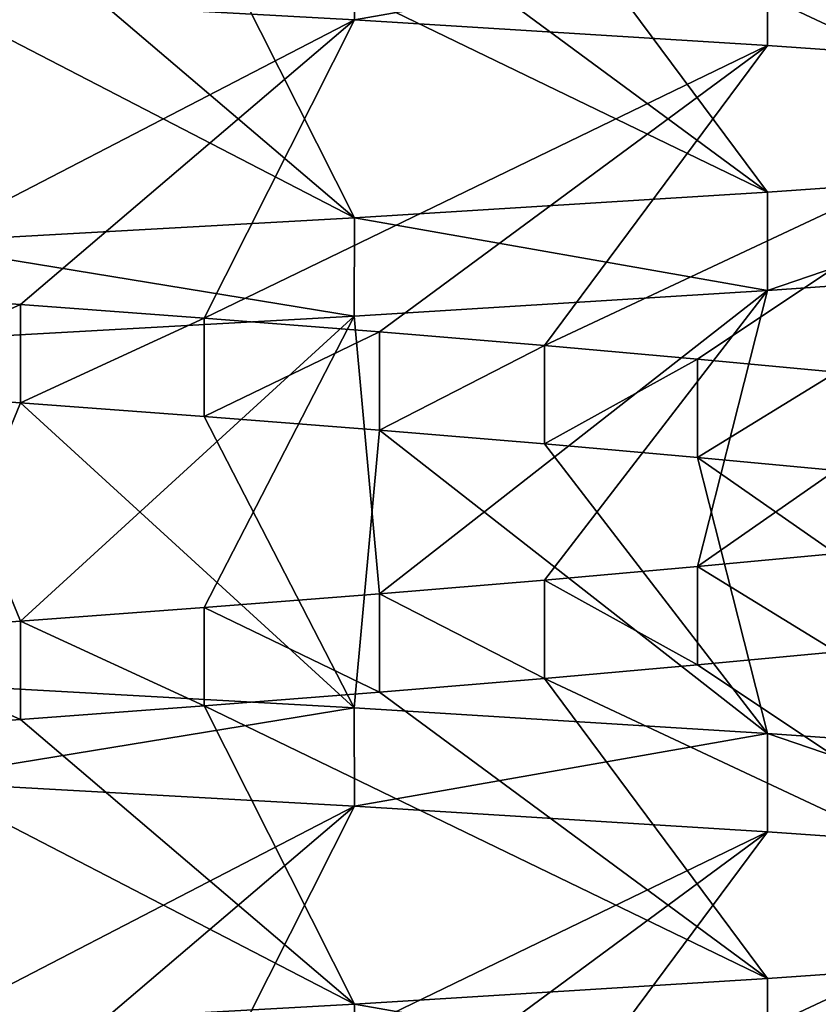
# Model space of a CAD drawing. Header units: inches. Extents: x -4.64 to 4.64, y -1.42 to 0.49.
# Tile 604 of 608: x 4.2731 to 4.3048, y 0.4002 to 0.4393. Entities that reach past the tile are written whole.
import ezdxf

# ---------------------------------------------------------------- set-up
doc = ezdxf.new("R2010")
doc.units = ezdxf.units.IN
doc.header["$LTSCALE"] = 65.185185
doc.header["$MEASUREMENT"] = 0
for name, color, linetype in [('106', 7, 'CONTINUOUS'), ('112', 7, 'CONTINUOUS'), ('114', 7, 'CONTINUOUS'), ('263', 7, 'CONTINUOUS'), ('346', 7, 'CONTINUOUS'), ('360', 7, 'CONTINUOUS'), ('366', 7, 'CONTINUOUS'), ('368', 7, 'CONTINUOUS'), ('500', 7, 'CONTINUOUS'), ('92', 7, 'CONTINUOUS')]:
    doc.layers.add(name, color=color, linetype=linetype)

msp = doc.modelspace()

# ---------------------------------------------------------------- linework, layer by layer
at = {"layer": '106', "color": 7, "linetype": 'CONTINUOUS', "true_color": 0x969696}
for points in [[(4.286356, 0.439296, 8.537232), (4.268532, 0.440289, 8.531825), (4.286355, 0.443198, 8.537231), (4.286356, 0.439296, 8.537232)], [(4.302781, 0.442179, 8.546012), (4.286356, 0.439296, 8.537232), (4.286355, 0.443198, 8.537231), (4.302781, 0.442179, 8.546012)], [(4.30278, 0.438275, 8.546011), (4.286356, 0.439296, 8.537232), (4.302781, 0.442179, 8.546012), (4.30278, 0.438275, 8.546011)], [(4.317177, 0.437267, 8.557827), (4.30278, 0.438275, 8.546011), (4.302781, 0.442179, 8.546012), (4.317177, 0.437267, 8.557827)], [(4.317178, 0.441172, 8.557827), (4.317177, 0.437267, 8.557827), (4.302781, 0.442179, 8.546012), (4.317178, 0.441172, 8.557827)], [(4.30278, 0.432443, 8.703989), (4.302781, 0.42854, 8.703988), (4.317177, 0.433452, 8.692173), (4.30278, 0.432443, 8.703989)], [(4.302781, 0.42854, 8.703988), (4.317178, 0.429546, 8.692173), (4.317177, 0.433452, 8.692173), (4.302781, 0.42854, 8.703988)], [(4.286356, 0.431423, 8.712768), (4.302781, 0.42854, 8.703988), (4.30278, 0.432443, 8.703989), (4.286356, 0.431423, 8.712768)], [(4.268532, 0.430429, 8.718175), (4.286355, 0.427521, 8.712769), (4.286356, 0.431423, 8.712768), (4.268532, 0.430429, 8.718175)], [(4.286355, 0.427521, 8.712769), (4.302781, 0.42854, 8.703988), (4.286356, 0.431423, 8.712768), (4.286355, 0.427521, 8.712769)], [(4.268532, 0.426523, 8.718175), (4.286355, 0.427521, 8.712769), (4.268532, 0.430429, 8.718175), (4.268532, 0.426523, 8.718175)]]:
    msp.add_3dface(points, dxfattribs=at)
at = {"layer": '112', "color": 7, "linetype": 'CONTINUOUS', "true_color": 0x969696}
for points in [[(4.299989, 0.444905, 8.680512), (4.317177, 0.433452, 8.692173), (4.305517, 0.445433, 8.674984), (4.299989, 0.444905, 8.680512)], [(4.29391, 0.444365, 8.685435), (4.317177, 0.433452, 8.692173), (4.299989, 0.444905, 8.680512), (4.29391, 0.444365, 8.685435)], [(4.287353, 0.443823, 8.689693), (4.30278, 0.432443, 8.703989), (4.29391, 0.444365, 8.685435), (4.287353, 0.443823, 8.689693)], [(4.30278, 0.432443, 8.703989), (4.317177, 0.433452, 8.692173), (4.29391, 0.444365, 8.685435), (4.30278, 0.432443, 8.703989)], [(4.280383, 0.443277, 8.693245), (4.30278, 0.432443, 8.703989), (4.287353, 0.443823, 8.689693), (4.280383, 0.443277, 8.693245)], [(4.273085, 0.442739, 8.696046), (4.286356, 0.431423, 8.712768), (4.280383, 0.443277, 8.693245), (4.273085, 0.442739, 8.696046)], [(4.286356, 0.431423, 8.712768), (4.30278, 0.432443, 8.703989), (4.280383, 0.443277, 8.693245), (4.286356, 0.431423, 8.712768)], [(4.265529, 0.442213, 8.698071), (4.286356, 0.431423, 8.712768), (4.273085, 0.442739, 8.696046), (4.265529, 0.442213, 8.698071)], [(4.268532, 0.430429, 8.718175), (4.286356, 0.431423, 8.712768), (4.265529, 0.442213, 8.698071), (4.268532, 0.430429, 8.718175)], [(4.273087, 0.424071, 8.553954), (4.268532, 0.412945, 8.531825), (4.265531, 0.424599, 8.55193), (4.273087, 0.424071, 8.553954)], [(4.286355, 0.411948, 8.537231), (4.268532, 0.412945, 8.531825), (4.273087, 0.424071, 8.553954), (4.286355, 0.411948, 8.537231)], [(4.280386, 0.423532, 8.556757), (4.286355, 0.411948, 8.537231), (4.273087, 0.424071, 8.553954), (4.280386, 0.423532, 8.556757)], [(4.287356, 0.422989, 8.560308), (4.286355, 0.411948, 8.537231), (4.280386, 0.423532, 8.556757), (4.287356, 0.422989, 8.560308)], [(4.302781, 0.410929, 8.546012), (4.286355, 0.411948, 8.537231), (4.287356, 0.422989, 8.560308), (4.302781, 0.410929, 8.546012)], [(4.293913, 0.422444, 8.564567), (4.302781, 0.410929, 8.546012), (4.287356, 0.422989, 8.560308), (4.293913, 0.422444, 8.564567)], [(4.299992, 0.421905, 8.569491), (4.302781, 0.410929, 8.546012), (4.293913, 0.422444, 8.564567), (4.299992, 0.421905, 8.569491)], [(4.317178, 0.409922, 8.557827), (4.302781, 0.410929, 8.546012), (4.299992, 0.421905, 8.569491), (4.317178, 0.409922, 8.557827)], [(4.30552, 0.421379, 8.57502), (4.317178, 0.409922, 8.557827), (4.299992, 0.421905, 8.569491), (4.30552, 0.421379, 8.57502)], [(4.299989, 0.413655, 8.680512), (4.317177, 0.402202, 8.692173), (4.305517, 0.414183, 8.674984), (4.299989, 0.413655, 8.680512)], [(4.29391, 0.413115, 8.685435), (4.317177, 0.402202, 8.692173), (4.299989, 0.413655, 8.680512), (4.29391, 0.413115, 8.685435)], [(4.287353, 0.412573, 8.689693), (4.30278, 0.401193, 8.703989), (4.29391, 0.413115, 8.685435), (4.287353, 0.412573, 8.689693)], [(4.30278, 0.401193, 8.703989), (4.317177, 0.402202, 8.692173), (4.29391, 0.413115, 8.685435), (4.30278, 0.401193, 8.703989)], [(4.280383, 0.412027, 8.693245), (4.30278, 0.401193, 8.703989), (4.287353, 0.412573, 8.689693), (4.280383, 0.412027, 8.693245)], [(4.273085, 0.411489, 8.696046), (4.286356, 0.400173, 8.712768), (4.280383, 0.412027, 8.693245), (4.273085, 0.411489, 8.696046)], [(4.286356, 0.400173, 8.712768), (4.30278, 0.401193, 8.703989), (4.280383, 0.412027, 8.693245), (4.286356, 0.400173, 8.712768)], [(4.265529, 0.410963, 8.698071), (4.286356, 0.400173, 8.712768), (4.273085, 0.411489, 8.696046), (4.265529, 0.410963, 8.698071)], [(4.268532, 0.399179, 8.718175), (4.286356, 0.400173, 8.712768), (4.265529, 0.410963, 8.698071), (4.268532, 0.399179, 8.718175)]]:
    msp.add_3dface(points, dxfattribs=at)
at = {"layer": '114', "color": 7, "linetype": 'CONTINUOUS', "true_color": 0x969696}
for points in [[(4.268532, 0.440289, 8.531825), (4.286356, 0.439296, 8.537232), (4.265529, 0.428506, 8.551929), (4.268532, 0.440289, 8.531825)], [(4.265529, 0.428506, 8.551929), (4.286356, 0.439296, 8.537232), (4.273085, 0.427979, 8.553954), (4.265529, 0.428506, 8.551929)], [(4.273085, 0.427979, 8.553954), (4.286356, 0.439296, 8.537232), (4.280383, 0.427442, 8.556755), (4.273085, 0.427979, 8.553954)], [(4.286356, 0.439296, 8.537232), (4.30278, 0.438275, 8.546011), (4.280383, 0.427442, 8.556755), (4.286356, 0.439296, 8.537232)], [(4.280383, 0.427442, 8.556755), (4.30278, 0.438275, 8.546011), (4.287353, 0.426896, 8.560307), (4.280383, 0.427442, 8.556755)], [(4.287353, 0.426896, 8.560307), (4.30278, 0.438275, 8.546011), (4.29391, 0.426353, 8.564565), (4.287353, 0.426896, 8.560307)], [(4.30278, 0.438275, 8.546011), (4.317177, 0.437267, 8.557827), (4.29391, 0.426353, 8.564565), (4.30278, 0.438275, 8.546011)], [(4.29391, 0.426353, 8.564565), (4.317177, 0.437267, 8.557827), (4.299989, 0.425814, 8.569488), (4.29391, 0.426353, 8.564565)], [(4.299989, 0.425814, 8.569488), (4.317177, 0.437267, 8.557827), (4.305517, 0.425286, 8.575016), (4.299989, 0.425814, 8.569488)], [(4.317178, 0.429546, 8.692173), (4.302781, 0.42854, 8.703988), (4.299992, 0.417563, 8.680509), (4.317178, 0.429546, 8.692173)], [(4.30552, 0.41809, 8.67498), (4.317178, 0.429546, 8.692173), (4.299992, 0.417563, 8.680509), (4.30552, 0.41809, 8.67498)], [(4.302781, 0.42854, 8.703988), (4.286355, 0.427521, 8.712769), (4.287356, 0.41648, 8.689692), (4.302781, 0.42854, 8.703988)], [(4.293913, 0.417025, 8.685433), (4.302781, 0.42854, 8.703988), (4.287356, 0.41648, 8.689692), (4.293913, 0.417025, 8.685433)], [(4.299992, 0.417563, 8.680509), (4.302781, 0.42854, 8.703988), (4.293913, 0.417025, 8.685433), (4.299992, 0.417563, 8.680509)], [(4.286355, 0.427521, 8.712769), (4.268532, 0.426523, 8.718175), (4.273087, 0.415398, 8.696046), (4.286355, 0.427521, 8.712769)], [(4.280386, 0.415937, 8.693243), (4.286355, 0.427521, 8.712769), (4.273087, 0.415398, 8.696046), (4.280386, 0.415937, 8.693243)], [(4.287356, 0.41648, 8.689692), (4.286355, 0.427521, 8.712769), (4.280386, 0.415937, 8.693243), (4.287356, 0.41648, 8.689692)], [(4.273087, 0.415398, 8.696046), (4.268532, 0.426523, 8.718175), (4.265531, 0.414869, 8.69807), (4.273087, 0.415398, 8.696046)], [(4.268532, 0.409039, 8.531825), (4.286356, 0.408046, 8.537232), (4.265529, 0.397256, 8.551929), (4.268532, 0.409039, 8.531825)], [(4.265529, 0.397256, 8.551929), (4.286356, 0.408046, 8.537232), (4.273085, 0.396729, 8.553954), (4.265529, 0.397256, 8.551929)], [(4.273085, 0.396729, 8.553954), (4.286356, 0.408046, 8.537232), (4.280383, 0.396192, 8.556755), (4.273085, 0.396729, 8.553954)], [(4.286356, 0.408046, 8.537232), (4.30278, 0.407025, 8.546011), (4.280383, 0.396192, 8.556755), (4.286356, 0.408046, 8.537232)], [(4.280383, 0.396192, 8.556755), (4.30278, 0.407025, 8.546011), (4.287353, 0.395646, 8.560307), (4.280383, 0.396192, 8.556755)], [(4.287353, 0.395646, 8.560307), (4.30278, 0.407025, 8.546011), (4.29391, 0.395103, 8.564565), (4.287353, 0.395646, 8.560307)], [(4.30278, 0.407025, 8.546011), (4.317177, 0.406017, 8.557827), (4.29391, 0.395103, 8.564565), (4.30278, 0.407025, 8.546011)], [(4.29391, 0.395103, 8.564565), (4.317177, 0.406017, 8.557827), (4.299989, 0.394564, 8.569488), (4.29391, 0.395103, 8.564565)], [(4.299989, 0.394564, 8.569488), (4.317177, 0.406017, 8.557827), (4.305517, 0.394036, 8.575016), (4.299989, 0.394564, 8.569488)]]:
    msp.add_3dface(points, dxfattribs=at)
at = {"layer": '263', "color": 7, "linetype": 'CONTINUOUS', "true_color": 0x969696}
for points in [[(4.265531, 0.424599, 8.55193), (4.265529, 0.428506, 8.551929), (4.273085, 0.427979, 8.553954), (4.265531, 0.424599, 8.55193)], [(4.273087, 0.424071, 8.553954), (4.265531, 0.424599, 8.55193), (4.273085, 0.427979, 8.553954), (4.273087, 0.424071, 8.553954)], [(4.273087, 0.424071, 8.553954), (4.273085, 0.427979, 8.553954), (4.280383, 0.427442, 8.556755), (4.273087, 0.424071, 8.553954)], [(4.280386, 0.423532, 8.556757), (4.273087, 0.424071, 8.553954), (4.280383, 0.427442, 8.556755), (4.280386, 0.423532, 8.556757)], [(4.280386, 0.423532, 8.556757), (4.280383, 0.427442, 8.556755), (4.287353, 0.426896, 8.560307), (4.280386, 0.423532, 8.556757)], [(4.287356, 0.422989, 8.560308), (4.280386, 0.423532, 8.556757), (4.287353, 0.426896, 8.560307), (4.287356, 0.422989, 8.560308)], [(4.287356, 0.422989, 8.560308), (4.287353, 0.426896, 8.560307), (4.29391, 0.426353, 8.564565), (4.287356, 0.422989, 8.560308)], [(4.293913, 0.422444, 8.564567), (4.287356, 0.422989, 8.560308), (4.29391, 0.426353, 8.564565), (4.293913, 0.422444, 8.564567)], [(4.293913, 0.422444, 8.564567), (4.29391, 0.426353, 8.564565), (4.299989, 0.425814, 8.569488), (4.293913, 0.422444, 8.564567)], [(4.299992, 0.421905, 8.569491), (4.293913, 0.422444, 8.564567), (4.299989, 0.425814, 8.569488), (4.299992, 0.421905, 8.569491)], [(4.299992, 0.421905, 8.569491), (4.299989, 0.425814, 8.569488), (4.305517, 0.425286, 8.575016), (4.299992, 0.421905, 8.569491)], [(4.30552, 0.421379, 8.57502), (4.299992, 0.421905, 8.569491), (4.305517, 0.425286, 8.575016), (4.30552, 0.421379, 8.57502)], [(4.305517, 0.414183, 8.674984), (4.30552, 0.41809, 8.67498), (4.299992, 0.417563, 8.680509), (4.305517, 0.414183, 8.674984)], [(4.299989, 0.413655, 8.680512), (4.299992, 0.417563, 8.680509), (4.293913, 0.417025, 8.685433), (4.299989, 0.413655, 8.680512)], [(4.299989, 0.413655, 8.680512), (4.305517, 0.414183, 8.674984), (4.299992, 0.417563, 8.680509), (4.299989, 0.413655, 8.680512)], [(4.29391, 0.413115, 8.685435), (4.293913, 0.417025, 8.685433), (4.287356, 0.41648, 8.689692), (4.29391, 0.413115, 8.685435)], [(4.29391, 0.413115, 8.685435), (4.299989, 0.413655, 8.680512), (4.293913, 0.417025, 8.685433), (4.29391, 0.413115, 8.685435)], [(4.287353, 0.412573, 8.689693), (4.287356, 0.41648, 8.689692), (4.280386, 0.415937, 8.693243), (4.287353, 0.412573, 8.689693)], [(4.287353, 0.412573, 8.689693), (4.29391, 0.413115, 8.685435), (4.287356, 0.41648, 8.689692), (4.287353, 0.412573, 8.689693)], [(4.280383, 0.412027, 8.693245), (4.280386, 0.415937, 8.693243), (4.273087, 0.415398, 8.696046), (4.280383, 0.412027, 8.693245)], [(4.280383, 0.412027, 8.693245), (4.287353, 0.412573, 8.689693), (4.280386, 0.415937, 8.693243), (4.280383, 0.412027, 8.693245)], [(4.273085, 0.411489, 8.696046), (4.273087, 0.415398, 8.696046), (4.265531, 0.414869, 8.69807), (4.273085, 0.411489, 8.696046)], [(4.273085, 0.411489, 8.696046), (4.280383, 0.412027, 8.693245), (4.273087, 0.415398, 8.696046), (4.273085, 0.411489, 8.696046)], [(4.265529, 0.410963, 8.698071), (4.273085, 0.411489, 8.696046), (4.265531, 0.414869, 8.69807), (4.265529, 0.410963, 8.698071)]]:
    msp.add_3dface(points, dxfattribs=at)
at = {"layer": '346', "color": 7, "linetype": 'CONTINUOUS', "true_color": 0x969696}
for points in [[(4.286355, 0.411948, -8.712769), (4.268532, 0.409039, -8.718175), (4.268532, 0.412945, -8.718175), (4.286355, 0.411948, -8.712769)], [(4.286356, 0.408046, -8.712768), (4.268532, 0.409039, -8.718175), (4.286355, 0.411948, -8.712769), (4.286356, 0.408046, -8.712768)], [(4.302781, 0.410929, -8.703988), (4.286356, 0.408046, -8.712768), (4.286355, 0.411948, -8.712769), (4.302781, 0.410929, -8.703988)], [(4.30278, 0.407025, -8.703989), (4.286356, 0.408046, -8.712768), (4.302781, 0.410929, -8.703988), (4.30278, 0.407025, -8.703989)], [(4.317177, 0.406017, -8.692173), (4.30278, 0.407025, -8.703989), (4.302781, 0.410929, -8.703988), (4.317177, 0.406017, -8.692173)], [(4.317178, 0.409922, -8.692173), (4.317177, 0.406017, -8.692173), (4.302781, 0.410929, -8.703988), (4.317178, 0.409922, -8.692173)], [(4.30278, 0.401193, -8.546011), (4.302781, 0.39729, -8.546012), (4.317177, 0.402202, -8.557827), (4.30278, 0.401193, -8.546011)], [(4.302781, 0.39729, -8.546012), (4.317178, 0.398296, -8.557827), (4.317177, 0.402202, -8.557827), (4.302781, 0.39729, -8.546012)], [(4.286356, 0.400173, -8.537232), (4.302781, 0.39729, -8.546012), (4.30278, 0.401193, -8.546011), (4.286356, 0.400173, -8.537232)], [(4.268532, 0.399179, -8.531825), (4.286355, 0.396271, -8.537231), (4.286356, 0.400173, -8.537232), (4.268532, 0.399179, -8.531825)], [(4.286355, 0.396271, -8.537231), (4.302781, 0.39729, -8.546012), (4.286356, 0.400173, -8.537232), (4.286355, 0.396271, -8.537231)]]:
    msp.add_3dface(points, dxfattribs=at)
at = {"layer": '360', "color": 7, "linetype": 'CONTINUOUS', "true_color": 0x969696}
for points in [[(4.286356, 0.439296, -8.712768), (4.268532, 0.440289, -8.718175), (4.286355, 0.443198, -8.712769), (4.286356, 0.439296, -8.712768)], [(4.302781, 0.442179, -8.703988), (4.286356, 0.439296, -8.712768), (4.286355, 0.443198, -8.712769), (4.302781, 0.442179, -8.703988)], [(4.30278, 0.438275, -8.703989), (4.286356, 0.439296, -8.712768), (4.302781, 0.442179, -8.703988), (4.30278, 0.438275, -8.703989)], [(4.317177, 0.437267, -8.692173), (4.30278, 0.438275, -8.703989), (4.302781, 0.442179, -8.703988), (4.317177, 0.437267, -8.692173)], [(4.317178, 0.441172, -8.692173), (4.317177, 0.437267, -8.692173), (4.302781, 0.442179, -8.703988), (4.317178, 0.441172, -8.692173)], [(4.30278, 0.432443, -8.546011), (4.302781, 0.42854, -8.546012), (4.317177, 0.433452, -8.557827), (4.30278, 0.432443, -8.546011)], [(4.302781, 0.42854, -8.546012), (4.317178, 0.429546, -8.557827), (4.317177, 0.433452, -8.557827), (4.302781, 0.42854, -8.546012)], [(4.286356, 0.431423, -8.537232), (4.302781, 0.42854, -8.546012), (4.30278, 0.432443, -8.546011), (4.286356, 0.431423, -8.537232)], [(4.268532, 0.430429, -8.531825), (4.286355, 0.427521, -8.537231), (4.286356, 0.431423, -8.537232), (4.268532, 0.430429, -8.531825)], [(4.286355, 0.427521, -8.537231), (4.302781, 0.42854, -8.546012), (4.286356, 0.431423, -8.537232), (4.286355, 0.427521, -8.537231)], [(4.268532, 0.426523, -8.531825), (4.286355, 0.427521, -8.537231), (4.268532, 0.430429, -8.531825), (4.268532, 0.426523, -8.531825)]]:
    msp.add_3dface(points, dxfattribs=at)
at = {"layer": '366', "color": 7, "linetype": 'CONTINUOUS', "true_color": 0x969696}
for points in [[(4.299989, 0.444905, -8.569488), (4.317177, 0.433452, -8.557827), (4.305517, 0.445433, -8.575016), (4.299989, 0.444905, -8.569488)], [(4.29391, 0.444365, -8.564565), (4.317177, 0.433452, -8.557827), (4.299989, 0.444905, -8.569488), (4.29391, 0.444365, -8.564565)], [(4.287353, 0.443823, -8.560307), (4.30278, 0.432443, -8.546011), (4.29391, 0.444365, -8.564565), (4.287353, 0.443823, -8.560307)], [(4.30278, 0.432443, -8.546011), (4.317177, 0.433452, -8.557827), (4.29391, 0.444365, -8.564565), (4.30278, 0.432443, -8.546011)], [(4.280383, 0.443277, -8.556755), (4.30278, 0.432443, -8.546011), (4.287353, 0.443823, -8.560307), (4.280383, 0.443277, -8.556755)], [(4.273085, 0.442739, -8.553954), (4.286356, 0.431423, -8.537232), (4.280383, 0.443277, -8.556755), (4.273085, 0.442739, -8.553954)], [(4.286356, 0.431423, -8.537232), (4.30278, 0.432443, -8.546011), (4.280383, 0.443277, -8.556755), (4.286356, 0.431423, -8.537232)], [(4.265529, 0.442213, -8.551929), (4.286356, 0.431423, -8.537232), (4.273085, 0.442739, -8.553954), (4.265529, 0.442213, -8.551929)], [(4.268532, 0.430429, -8.531825), (4.286356, 0.431423, -8.537232), (4.265529, 0.442213, -8.551929), (4.268532, 0.430429, -8.531825)], [(4.273087, 0.424071, -8.696046), (4.268532, 0.412945, -8.718175), (4.265531, 0.424599, -8.69807), (4.273087, 0.424071, -8.696046)], [(4.286355, 0.411948, -8.712769), (4.268532, 0.412945, -8.718175), (4.273087, 0.424071, -8.696046), (4.286355, 0.411948, -8.712769)], [(4.280386, 0.423532, -8.693243), (4.286355, 0.411948, -8.712769), (4.273087, 0.424071, -8.696046), (4.280386, 0.423532, -8.693243)], [(4.287356, 0.422989, -8.689692), (4.286355, 0.411948, -8.712769), (4.280386, 0.423532, -8.693243), (4.287356, 0.422989, -8.689692)], [(4.302781, 0.410929, -8.703988), (4.286355, 0.411948, -8.712769), (4.287356, 0.422989, -8.689692), (4.302781, 0.410929, -8.703988)], [(4.293913, 0.422444, -8.685433), (4.302781, 0.410929, -8.703988), (4.287356, 0.422989, -8.689692), (4.293913, 0.422444, -8.685433)], [(4.299992, 0.421905, -8.680509), (4.302781, 0.410929, -8.703988), (4.293913, 0.422444, -8.685433), (4.299992, 0.421905, -8.680509)], [(4.317178, 0.409922, -8.692173), (4.302781, 0.410929, -8.703988), (4.299992, 0.421905, -8.680509), (4.317178, 0.409922, -8.692173)], [(4.30552, 0.421379, -8.67498), (4.317178, 0.409922, -8.692173), (4.299992, 0.421905, -8.680509), (4.30552, 0.421379, -8.67498)], [(4.299989, 0.413655, -8.569488), (4.317177, 0.402202, -8.557827), (4.305517, 0.414183, -8.575016), (4.299989, 0.413655, -8.569488)], [(4.29391, 0.413115, -8.564565), (4.317177, 0.402202, -8.557827), (4.299989, 0.413655, -8.569488), (4.29391, 0.413115, -8.564565)], [(4.287353, 0.412573, -8.560307), (4.30278, 0.401193, -8.546011), (4.29391, 0.413115, -8.564565), (4.287353, 0.412573, -8.560307)], [(4.30278, 0.401193, -8.546011), (4.317177, 0.402202, -8.557827), (4.29391, 0.413115, -8.564565), (4.30278, 0.401193, -8.546011)], [(4.280383, 0.412027, -8.556755), (4.30278, 0.401193, -8.546011), (4.287353, 0.412573, -8.560307), (4.280383, 0.412027, -8.556755)], [(4.273085, 0.411489, -8.553954), (4.286356, 0.400173, -8.537232), (4.280383, 0.412027, -8.556755), (4.273085, 0.411489, -8.553954)], [(4.286356, 0.400173, -8.537232), (4.30278, 0.401193, -8.546011), (4.280383, 0.412027, -8.556755), (4.286356, 0.400173, -8.537232)], [(4.265529, 0.410963, -8.551929), (4.286356, 0.400173, -8.537232), (4.273085, 0.411489, -8.553954), (4.265529, 0.410963, -8.551929)], [(4.268532, 0.399179, -8.531825), (4.286356, 0.400173, -8.537232), (4.265529, 0.410963, -8.551929), (4.268532, 0.399179, -8.531825)]]:
    msp.add_3dface(points, dxfattribs=at)
at = {"layer": '368', "color": 7, "linetype": 'CONTINUOUS', "true_color": 0x969696}
for points in [[(4.268532, 0.440289, -8.718175), (4.286356, 0.439296, -8.712768), (4.265529, 0.428506, -8.698071), (4.268532, 0.440289, -8.718175)], [(4.265529, 0.428506, -8.698071), (4.286356, 0.439296, -8.712768), (4.273085, 0.427979, -8.696046), (4.265529, 0.428506, -8.698071)], [(4.273085, 0.427979, -8.696046), (4.286356, 0.439296, -8.712768), (4.280383, 0.427442, -8.693245), (4.273085, 0.427979, -8.696046)], [(4.286356, 0.439296, -8.712768), (4.30278, 0.438275, -8.703989), (4.280383, 0.427442, -8.693245), (4.286356, 0.439296, -8.712768)], [(4.280383, 0.427442, -8.693245), (4.30278, 0.438275, -8.703989), (4.287353, 0.426896, -8.689693), (4.280383, 0.427442, -8.693245)], [(4.287353, 0.426896, -8.689693), (4.30278, 0.438275, -8.703989), (4.29391, 0.426353, -8.685435), (4.287353, 0.426896, -8.689693)], [(4.30278, 0.438275, -8.703989), (4.317177, 0.437267, -8.692173), (4.29391, 0.426353, -8.685435), (4.30278, 0.438275, -8.703989)], [(4.29391, 0.426353, -8.685435), (4.317177, 0.437267, -8.692173), (4.299989, 0.425814, -8.680512), (4.29391, 0.426353, -8.685435)], [(4.299989, 0.425814, -8.680512), (4.317177, 0.437267, -8.692173), (4.305517, 0.425286, -8.674984), (4.299989, 0.425814, -8.680512)], [(4.317178, 0.429546, -8.557827), (4.302781, 0.42854, -8.546012), (4.299992, 0.417563, -8.569491), (4.317178, 0.429546, -8.557827)], [(4.30552, 0.41809, -8.57502), (4.317178, 0.429546, -8.557827), (4.299992, 0.417563, -8.569491), (4.30552, 0.41809, -8.57502)], [(4.302781, 0.42854, -8.546012), (4.286355, 0.427521, -8.537231), (4.287356, 0.41648, -8.560308), (4.302781, 0.42854, -8.546012)], [(4.293913, 0.417025, -8.564567), (4.302781, 0.42854, -8.546012), (4.287356, 0.41648, -8.560308), (4.293913, 0.417025, -8.564567)], [(4.299992, 0.417563, -8.569491), (4.302781, 0.42854, -8.546012), (4.293913, 0.417025, -8.564567), (4.299992, 0.417563, -8.569491)], [(4.286355, 0.427521, -8.537231), (4.268532, 0.426523, -8.531825), (4.273087, 0.415398, -8.553954), (4.286355, 0.427521, -8.537231)], [(4.280386, 0.415937, -8.556757), (4.286355, 0.427521, -8.537231), (4.273087, 0.415398, -8.553954), (4.280386, 0.415937, -8.556757)], [(4.287356, 0.41648, -8.560308), (4.286355, 0.427521, -8.537231), (4.280386, 0.415937, -8.556757), (4.287356, 0.41648, -8.560308)], [(4.273087, 0.415398, -8.553954), (4.268532, 0.426523, -8.531825), (4.265531, 0.414869, -8.55193), (4.273087, 0.415398, -8.553954)], [(4.268532, 0.409039, -8.718175), (4.286356, 0.408046, -8.712768), (4.265529, 0.397256, -8.698071), (4.268532, 0.409039, -8.718175)], [(4.265529, 0.397256, -8.698071), (4.286356, 0.408046, -8.712768), (4.273085, 0.396729, -8.696046), (4.265529, 0.397256, -8.698071)], [(4.273085, 0.396729, -8.696046), (4.286356, 0.408046, -8.712768), (4.280383, 0.396192, -8.693245), (4.273085, 0.396729, -8.696046)], [(4.286356, 0.408046, -8.712768), (4.30278, 0.407025, -8.703989), (4.280383, 0.396192, -8.693245), (4.286356, 0.408046, -8.712768)], [(4.280383, 0.396192, -8.693245), (4.30278, 0.407025, -8.703989), (4.287353, 0.395646, -8.689693), (4.280383, 0.396192, -8.693245)], [(4.287353, 0.395646, -8.689693), (4.30278, 0.407025, -8.703989), (4.29391, 0.395103, -8.685435), (4.287353, 0.395646, -8.689693)], [(4.30278, 0.407025, -8.703989), (4.317177, 0.406017, -8.692173), (4.29391, 0.395103, -8.685435), (4.30278, 0.407025, -8.703989)], [(4.29391, 0.395103, -8.685435), (4.317177, 0.406017, -8.692173), (4.299989, 0.394564, -8.680512), (4.29391, 0.395103, -8.685435)], [(4.299989, 0.394564, -8.680512), (4.317177, 0.406017, -8.692173), (4.305517, 0.394036, -8.674984), (4.299989, 0.394564, -8.680512)]]:
    msp.add_3dface(points, dxfattribs=at)
at = {"layer": '500', "color": 7, "linetype": 'CONTINUOUS', "true_color": 0x969696}
for points in [[(4.265531, 0.424599, -8.69807), (4.265529, 0.428506, -8.698071), (4.273085, 0.427979, -8.696046), (4.265531, 0.424599, -8.69807)], [(4.273087, 0.424071, -8.696046), (4.265531, 0.424599, -8.69807), (4.273085, 0.427979, -8.696046), (4.273087, 0.424071, -8.696046)], [(4.273087, 0.424071, -8.696046), (4.273085, 0.427979, -8.696046), (4.280383, 0.427442, -8.693245), (4.273087, 0.424071, -8.696046)], [(4.280386, 0.423532, -8.693243), (4.273087, 0.424071, -8.696046), (4.280383, 0.427442, -8.693245), (4.280386, 0.423532, -8.693243)], [(4.280386, 0.423532, -8.693243), (4.280383, 0.427442, -8.693245), (4.287353, 0.426896, -8.689693), (4.280386, 0.423532, -8.693243)], [(4.287356, 0.422989, -8.689692), (4.280386, 0.423532, -8.693243), (4.287353, 0.426896, -8.689693), (4.287356, 0.422989, -8.689692)], [(4.287356, 0.422989, -8.689692), (4.287353, 0.426896, -8.689693), (4.29391, 0.426353, -8.685435), (4.287356, 0.422989, -8.689692)], [(4.293913, 0.422444, -8.685433), (4.287356, 0.422989, -8.689692), (4.29391, 0.426353, -8.685435), (4.293913, 0.422444, -8.685433)], [(4.293913, 0.422444, -8.685433), (4.29391, 0.426353, -8.685435), (4.299989, 0.425814, -8.680512), (4.293913, 0.422444, -8.685433)], [(4.299992, 0.421905, -8.680509), (4.293913, 0.422444, -8.685433), (4.299989, 0.425814, -8.680512), (4.299992, 0.421905, -8.680509)], [(4.299992, 0.421905, -8.680509), (4.299989, 0.425814, -8.680512), (4.305517, 0.425286, -8.674984), (4.299992, 0.421905, -8.680509)], [(4.30552, 0.421379, -8.67498), (4.299992, 0.421905, -8.680509), (4.305517, 0.425286, -8.674984), (4.30552, 0.421379, -8.67498)], [(4.305517, 0.414183, -8.575016), (4.30552, 0.41809, -8.57502), (4.299992, 0.417563, -8.569491), (4.305517, 0.414183, -8.575016)], [(4.299989, 0.413655, -8.569488), (4.299992, 0.417563, -8.569491), (4.293913, 0.417025, -8.564567), (4.299989, 0.413655, -8.569488)], [(4.299989, 0.413655, -8.569488), (4.305517, 0.414183, -8.575016), (4.299992, 0.417563, -8.569491), (4.299989, 0.413655, -8.569488)], [(4.29391, 0.413115, -8.564565), (4.293913, 0.417025, -8.564567), (4.287356, 0.41648, -8.560308), (4.29391, 0.413115, -8.564565)], [(4.29391, 0.413115, -8.564565), (4.299989, 0.413655, -8.569488), (4.293913, 0.417025, -8.564567), (4.29391, 0.413115, -8.564565)], [(4.287353, 0.412573, -8.560307), (4.287356, 0.41648, -8.560308), (4.280386, 0.415937, -8.556757), (4.287353, 0.412573, -8.560307)], [(4.287353, 0.412573, -8.560307), (4.29391, 0.413115, -8.564565), (4.287356, 0.41648, -8.560308), (4.287353, 0.412573, -8.560307)], [(4.280383, 0.412027, -8.556755), (4.280386, 0.415937, -8.556757), (4.273087, 0.415398, -8.553954), (4.280383, 0.412027, -8.556755)], [(4.280383, 0.412027, -8.556755), (4.287353, 0.412573, -8.560307), (4.280386, 0.415937, -8.556757), (4.280383, 0.412027, -8.556755)], [(4.273085, 0.411489, -8.553954), (4.273087, 0.415398, -8.553954), (4.265531, 0.414869, -8.55193), (4.273085, 0.411489, -8.553954)], [(4.273085, 0.411489, -8.553954), (4.280383, 0.412027, -8.556755), (4.273087, 0.415398, -8.553954), (4.273085, 0.411489, -8.553954)], [(4.265529, 0.410963, -8.551929), (4.273085, 0.411489, -8.553954), (4.265531, 0.414869, -8.55193), (4.265529, 0.410963, -8.551929)]]:
    msp.add_3dface(points, dxfattribs=at)
at = {"layer": '92', "color": 7, "linetype": 'CONTINUOUS', "true_color": 0x969696}
for points in [[(4.286355, 0.411948, 8.537231), (4.268532, 0.409039, 8.531825), (4.268532, 0.412945, 8.531825), (4.286355, 0.411948, 8.537231)], [(4.286356, 0.408046, 8.537232), (4.268532, 0.409039, 8.531825), (4.286355, 0.411948, 8.537231), (4.286356, 0.408046, 8.537232)], [(4.302781, 0.410929, 8.546012), (4.286356, 0.408046, 8.537232), (4.286355, 0.411948, 8.537231), (4.302781, 0.410929, 8.546012)], [(4.30278, 0.407025, 8.546011), (4.286356, 0.408046, 8.537232), (4.302781, 0.410929, 8.546012), (4.30278, 0.407025, 8.546011)], [(4.317177, 0.406017, 8.557827), (4.30278, 0.407025, 8.546011), (4.302781, 0.410929, 8.546012), (4.317177, 0.406017, 8.557827)], [(4.317178, 0.409922, 8.557827), (4.317177, 0.406017, 8.557827), (4.302781, 0.410929, 8.546012), (4.317178, 0.409922, 8.557827)], [(4.30278, 0.401193, 8.703989), (4.302781, 0.39729, 8.703988), (4.317177, 0.402202, 8.692173), (4.30278, 0.401193, 8.703989)], [(4.302781, 0.39729, 8.703988), (4.317178, 0.398296, 8.692173), (4.317177, 0.402202, 8.692173), (4.302781, 0.39729, 8.703988)], [(4.286356, 0.400173, 8.712768), (4.302781, 0.39729, 8.703988), (4.30278, 0.401193, 8.703989), (4.286356, 0.400173, 8.712768)], [(4.268532, 0.399179, 8.718175), (4.286355, 0.396271, 8.712769), (4.286356, 0.400173, 8.712768), (4.268532, 0.399179, 8.718175)], [(4.286355, 0.396271, 8.712769), (4.302781, 0.39729, 8.703988), (4.286356, 0.400173, 8.712768), (4.286355, 0.396271, 8.712769)]]:
    msp.add_3dface(points, dxfattribs=at)

doc.saveas('drawing.dxf')
